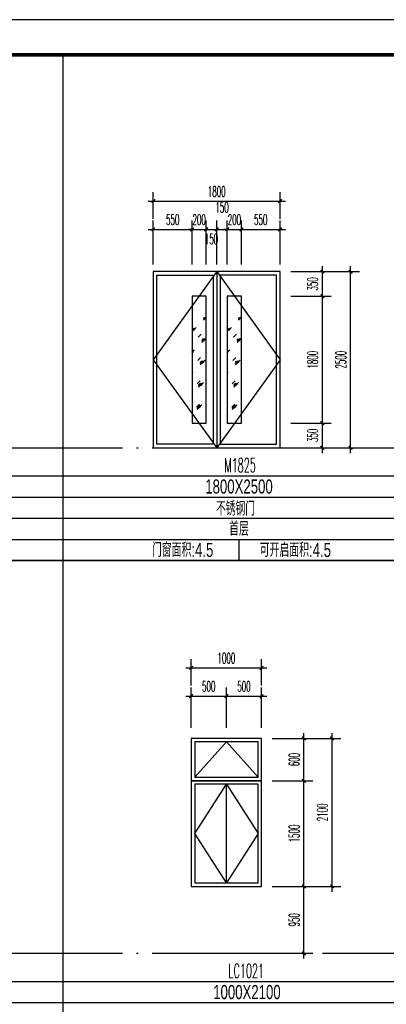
# Model space of a CAD drawing. Extents: x 1779708 to 7299578, y -1121471 to 88434.
# Tile 795 of 1056: x 6581973 to 6587177, y -1032664 to -1018690. Entities that reach past the tile are written whole.
import ezdxf
from ezdxf.enums import TextEntityAlignment as Align

# ---------------------------------------------------------------- set-up
doc = ezdxf.new("R2010")
doc.units = 0
doc.header["$LTSCALE"] = 1000
doc.header["$MEASUREMENT"] = 0
doc.linetypes.add('DOTE', pattern=[2.42, 2, -0.2, 0.02, -0.2])
doc.layers.get('0').update_dxf_attribs({"linetype": 'CONTINUOUS'})
doc.layers.get('Defpoints').update_dxf_attribs({"linetype": 'CONTINUOUS'})
for name, color, linetype in [('DOTE', 1, 'DOTE'), ('NONE', 7, 'CONTINUOUS'), ('PUB_DIM', 3, 'CONTINUOUS'), ('PUB_TAB', 7, 'CONTINUOUS'), ('PUB_TEXT', 7, 'CONTINUOUS'), ('PUB_TITLE', 4, 'CONTINUOUS'), ('WINDOW', 2, 'CONTINUOUS'), ('可见线', 6, 'CONTINUOUS'), ('立面细线', 114, 'CONTINUOUS')]:
    doc.layers.add(name, color=color, linetype=linetype)
doc.styles.add('_TCH_DIM_T3', font='SIMPLEX.shx', dxfattribs={"width": 0.494118, "bigfont": 'GBCBIG.shx'})
doc.styles.add('dim_font', font='SIMPLEX.shx', dxfattribs={"width": 0.8})
doc.styles.add('华正字体', font='huazheng.shx', dxfattribs={"width": 0.7, "bigfont": 'hztxt.shx'})
doc.dimstyles.new('_TCH_ARCH&&50', dxfattribs={"dimtxt": 148.75, "dimasz": 50, "dimexe": 125, "dimexo": 150, "dimgap": 63.125, "dimtad": 1, "dimdec": 0, "dimzin": 0, "dimdsep": 46, "dimtxsty": '_TCH_DIM_T3', "dimblk": 'ARCHTICK', "dimcen": 0.09, "dimdle": 75, "dimclrt": 7, "dimazin": 2, "dimtfac": 1, "dimtdec": 0, "dimtix": 1, "dimtmove": 2, "dimatfit": 3, "dimfxl": 250, "dimtolj": 1, "dimtzin": 0, "dimarcsym": 0})

# ---------------------------------------------------------------- blocks, each defined once
blk = doc.blocks.new('A$C3D8761CE')
at = {"layer": 'PUB_TITLE'}
blk.add_lwpolyline([(0, 0), (84100, 0), (84100, 59400), (0, 59400)], close=True, dxfattribs=at)
at = {"layer": 'PUB_TITLE', "const_width": 100}
blk.add_lwpolyline([(2500, 1000), (83100, 1000), (83100, 58400), (2500, 58400)], close=True, dxfattribs=at)
blk = doc.blocks.new('_ArchTick')
at = {"color": 0, "linetype": 'ByBlock', "const_width": 0.4}
blk.add_lwpolyline([(-0.5, -0.5), (0.5, 0.5)], dxfattribs=at)
blk = doc.blocks.new('*D3940')
at = {"layer": 'Defpoints', "color": 0, "transparency": 16777216}
for p in [(6585407, -1028890), (6586007, -1028890), (6585407, -1029490)]:
    blk.add_point(p, dxfattribs=at)
at = {"layer": 'PUB_DIM', "color": 0, "lineweight": -2, "transparency": 16777216}
for p, q in [((6585557, -1028890), (6586132, -1028890)), ((6586007, -1029565), (6586007, -1028815)), ((6585557, -1029490), (6586132, -1029490))]:
    blk.add_line(p, q, dxfattribs=at)
at = {"layer": 'PUB_DIM', "color": 0, "lineweight": -2, "transparency": 16777216, "xscale": 50, "yscale": 50, "zscale": 50}
for p, rotation in [((6586007, -1028890), 90), ((6586007, -1029490), 270)]:
    blk.add_blockref('_ArchTick', p, dxfattribs=dict(at, rotation=rotation))
at = {"layer": 'PUB_DIM', "color": 7, "transparency": 16777216, "insert": (6585869, -1029190), "char_height": 148.8, "attachment_point": 5, "rotation": 90, "style": '_TCH_DIM_T3'}
blk.add_mtext('\\A1;600', dxfattribs=at)
blk = doc.blocks.new('*D3941')
at = {"layer": 'Defpoints', "color": 0, "transparency": 16777216}
for p in [(6585407, -1029490), (6586007, -1029490), (6585407, -1030990)]:
    blk.add_point(p, dxfattribs=at)
at = {"layer": 'PUB_DIM', "color": 0, "lineweight": -2, "transparency": 16777216}
for p, q in [((6586007, -1031065), (6586007, -1029415)), ((6585557, -1029490), (6586132, -1029490)), ((6585557, -1030990), (6586132, -1030990))]:
    blk.add_line(p, q, dxfattribs=at)
at = {"layer": 'PUB_DIM', "color": 0, "lineweight": -2, "transparency": 16777216, "xscale": 50, "yscale": 50, "zscale": 50}
for p, rotation in [((6586007, -1029490), 90), ((6586007, -1030990), 270)]:
    blk.add_blockref('_ArchTick', p, dxfattribs=dict(at, rotation=rotation))
at = {"layer": 'PUB_DIM', "color": 7, "transparency": 16777216, "insert": (6585869, -1030240), "char_height": 148.8, "attachment_point": 5, "rotation": 90, "style": '_TCH_DIM_T3'}
blk.add_mtext('\\A1;1500', dxfattribs=at)
blk = doc.blocks.new('*D3942')
at = {"layer": 'Defpoints', "color": 0, "transparency": 16777216}
for p in [(6585407, -1030990), (6586007, -1030990), (6585407, -1031940)]:
    blk.add_point(p, dxfattribs=at)
at = {"layer": 'PUB_DIM', "color": 0, "lineweight": -2, "transparency": 16777216}
for p, q in [((6585557, -1030990), (6586132, -1030990)), ((6586007, -1032015), (6586007, -1030915)), ((6585557, -1031940), (6586132, -1031940))]:
    blk.add_line(p, q, dxfattribs=at)
at = {"layer": 'PUB_DIM', "color": 0, "lineweight": -2, "transparency": 16777216, "xscale": 50, "yscale": 50, "zscale": 50}
for p, rotation in [((6586007, -1030990), 90), ((6586007, -1031940), 270)]:
    blk.add_blockref('_ArchTick', p, dxfattribs=dict(at, rotation=rotation))
at = {"layer": 'PUB_DIM', "color": 7, "transparency": 16777216, "insert": (6585869, -1031465), "char_height": 148.8, "attachment_point": 5, "rotation": 90, "style": '_TCH_DIM_T3'}
blk.add_mtext('\\A1;950', dxfattribs=at)
blk = doc.blocks.new('*D3943')
at = {"layer": 'Defpoints', "color": 0, "transparency": 16777216}
for p in [(6584907, -1028290), (6584407, -1028890), (6584907, -1028890)]:
    blk.add_point(p, dxfattribs=at)
at = {"layer": 'PUB_DIM', "color": 0, "lineweight": -2, "transparency": 16777216}
for p, q in [((6584407, -1028740), (6584407, -1028165)), ((6584907, -1028740), (6584907, -1028165)), ((6584332, -1028290), (6584982, -1028290))]:
    blk.add_line(p, q, dxfattribs=at)
at = {"layer": 'PUB_DIM', "color": 0, "lineweight": -2, "transparency": 16777216, "xscale": 50, "yscale": 50, "zscale": 50, "rotation": 180}
blk.add_blockref('_ArchTick', (6584407, -1028290), dxfattribs=at)
at = {"layer": 'PUB_DIM', "color": 0, "lineweight": -2, "transparency": 16777216, "xscale": 50, "yscale": 50, "zscale": 50}
blk.add_blockref('_ArchTick', (6584907, -1028290), dxfattribs=at)
at = {"layer": 'PUB_DIM', "color": 7, "transparency": 16777216, "insert": (6584657, -1028152), "char_height": 148.8, "attachment_point": 5, "style": '_TCH_DIM_T3'}
blk.add_mtext('\\A1;500', dxfattribs=at)
blk = doc.blocks.new('*D3944')
at = {"layer": 'Defpoints', "color": 0, "transparency": 16777216}
for p in [(6585407, -1028290), (6584907, -1028890), (6585407, -1028890)]:
    blk.add_point(p, dxfattribs=at)
at = {"layer": 'PUB_DIM', "color": 0, "lineweight": -2, "transparency": 16777216}
for p, q in [((6584907, -1028740), (6584907, -1028165)), ((6585407, -1028740), (6585407, -1028165)), ((6584832, -1028290), (6585482, -1028290))]:
    blk.add_line(p, q, dxfattribs=at)
at = {"layer": 'PUB_DIM', "color": 0, "lineweight": -2, "transparency": 16777216, "xscale": 50, "yscale": 50, "zscale": 50, "rotation": 180}
blk.add_blockref('_ArchTick', (6584907, -1028290), dxfattribs=at)
at = {"layer": 'PUB_DIM', "color": 0, "lineweight": -2, "transparency": 16777216, "xscale": 50, "yscale": 50, "zscale": 50}
blk.add_blockref('_ArchTick', (6585407, -1028290), dxfattribs=at)
at = {"layer": 'PUB_DIM', "color": 7, "transparency": 16777216, "insert": (6585157, -1028152), "char_height": 148.8, "attachment_point": 5, "style": '_TCH_DIM_T3'}
blk.add_mtext('\\A1;500', dxfattribs=at)
blk = doc.blocks.new('*D3997')
at = {"layer": 'Defpoints', "color": 0, "transparency": 16777216}
for p in [(6585557, -1028890), (6586407, -1028890), (6585557, -1030990)]:
    blk.add_point(p, dxfattribs=at)
at = {"layer": 'PUB_DIM', "color": 0, "lineweight": -2, "transparency": 16777216}
for p, q in [((6585707, -1028890), (6586532, -1028890)), ((6586407, -1031065), (6586407, -1028815)), ((6585707, -1030990), (6586532, -1030990))]:
    blk.add_line(p, q, dxfattribs=at)
at = {"layer": 'PUB_DIM', "color": 0, "lineweight": -2, "transparency": 16777216, "xscale": 50, "yscale": 50, "zscale": 50}
for p, rotation in [((6586407, -1028890), 90), ((6586407, -1030990), 270)]:
    blk.add_blockref('_ArchTick', p, dxfattribs=dict(at, rotation=rotation))
at = {"layer": 'PUB_DIM', "color": 7, "transparency": 16777216, "insert": (6586269, -1029940), "char_height": 148.8, "attachment_point": 5, "rotation": 90, "style": '_TCH_DIM_T3'}
blk.add_mtext('\\A1;2100', dxfattribs=at)
blk = doc.blocks.new('*D3998')
at = {"layer": 'Defpoints', "color": 0, "transparency": 16777216}
for p in [(6585407, -1027890), (6584407, -1028290), (6585407, -1028290)]:
    blk.add_point(p, dxfattribs=at)
at = {"layer": 'PUB_DIM', "color": 0, "lineweight": -2, "transparency": 16777216}
for p, q in [((6584407, -1028140), (6584407, -1027765)), ((6585407, -1028140), (6585407, -1027765)), ((6584332, -1027890), (6585482, -1027890))]:
    blk.add_line(p, q, dxfattribs=at)
at = {"layer": 'PUB_DIM', "color": 0, "lineweight": -2, "transparency": 16777216, "xscale": 50, "yscale": 50, "zscale": 50, "rotation": 180}
blk.add_blockref('_ArchTick', (6584407, -1027890), dxfattribs=at)
at = {"layer": 'PUB_DIM', "color": 0, "lineweight": -2, "transparency": 16777216, "xscale": 50, "yscale": 50, "zscale": 50}
blk.add_blockref('_ArchTick', (6585407, -1027890), dxfattribs=at)
at = {"layer": 'PUB_DIM', "color": 7, "transparency": 16777216, "insert": (6584907, -1027752), "char_height": 148.8, "attachment_point": 5, "style": '_TCH_DIM_T3'}
blk.add_mtext('\\A1;1000', dxfattribs=at)
blk = doc.blocks.new('*D4021')
at = {"layer": 'Defpoints', "color": 0, "transparency": 16777216}
for p in [(6585670, -1021665), (6585120, -1022315), (6585670, -1022315)]:
    blk.add_point(p, dxfattribs=at)
at = {"layer": 'PUB_DIM', "color": 0, "lineweight": -2, "transparency": 16777216}
for p, q in [((6585120, -1022165), (6585120, -1021540)), ((6585670, -1022165), (6585670, -1021540)), ((6585045, -1021665), (6585745, -1021665))]:
    blk.add_line(p, q, dxfattribs=at)
at = {"layer": 'PUB_DIM', "color": 0, "lineweight": -2, "transparency": 16777216, "xscale": 50, "yscale": 50, "zscale": 50, "rotation": 180}
blk.add_blockref('_ArchTick', (6585120, -1021665), dxfattribs=at)
at = {"layer": 'PUB_DIM', "color": 0, "lineweight": -2, "transparency": 16777216, "xscale": 50, "yscale": 50, "zscale": 50}
blk.add_blockref('_ArchTick', (6585670, -1021665), dxfattribs=at)
at = {"layer": 'PUB_DIM', "color": 7, "transparency": 16777216, "insert": (6585395, -1021527), "char_height": 148.8, "attachment_point": 5, "style": '_TCH_DIM_T3'}
blk.add_mtext('\\A1;550', dxfattribs=at)
blk = doc.blocks.new('*D4022')
at = {"layer": 'Defpoints', "color": 0, "transparency": 16777216}
for p in [(6585120, -1021665), (6584920, -1022315), (6585120, -1022315)]:
    blk.add_point(p, dxfattribs=at)
at = {"layer": 'PUB_DIM', "color": 0, "lineweight": -2, "transparency": 16777216}
for p, q in [((6584920, -1022165), (6584920, -1021540)), ((6585120, -1022165), (6585120, -1021540)), ((6584920, -1021665), (6584870, -1021665)), ((6584920, -1021665), (6585120, -1021665)), ((6585120, -1021665), (6585170, -1021665))]:
    blk.add_line(p, q, dxfattribs=at)
at = {"layer": 'PUB_DIM', "color": 0, "lineweight": -2, "transparency": 16777216, "xscale": 50, "yscale": 50, "zscale": 50}
blk.add_blockref('_ArchTick', (6584920, -1021665), dxfattribs=at)
at = {"layer": 'PUB_DIM', "color": 0, "lineweight": -2, "transparency": 16777216, "xscale": 50, "yscale": 50, "zscale": 50, "rotation": 180}
blk.add_blockref('_ArchTick', (6585120, -1021665), dxfattribs=at)
at = {"layer": 'PUB_DIM', "color": 7, "transparency": 16777216, "insert": (6585020, -1021527), "char_height": 148.8, "attachment_point": 5, "style": '_TCH_DIM_T3'}
blk.add_mtext('\\A1;200', dxfattribs=at)
blk = doc.blocks.new('*D4023')
at = {"layer": 'Defpoints', "color": 0, "transparency": 16777216}
for p in [(6584920, -1021665), (6584770, -1022315), (6584920, -1022315)]:
    blk.add_point(p, dxfattribs=at)
at = {"layer": 'PUB_DIM', "color": 0, "lineweight": -2, "transparency": 16777216}
for p, q in [((6584770, -1022165), (6584770, -1021540)), ((6584920, -1022165), (6584920, -1021540)), ((6584695, -1021665), (6584995, -1021665))]:
    blk.add_line(p, q, dxfattribs=at)
at = {"layer": 'PUB_DIM', "color": 0, "lineweight": -2, "transparency": 16777216, "xscale": 50, "yscale": 50, "zscale": 50, "rotation": 180}
blk.add_blockref('_ArchTick', (6584770, -1021665), dxfattribs=at)
at = {"layer": 'PUB_DIM', "color": 0, "lineweight": -2, "transparency": 16777216, "xscale": 50, "yscale": 50, "zscale": 50}
blk.add_blockref('_ArchTick', (6584920, -1021665), dxfattribs=at)
at = {"layer": 'PUB_DIM', "color": 7, "transparency": 16777216, "insert": (6584845, -1021352), "char_height": 148.8, "attachment_point": 5, "style": '_TCH_DIM_T3'}
blk.add_mtext('\\A1;150', dxfattribs=at)
blk = doc.blocks.new('*D4024')
at = {"layer": 'Defpoints', "color": 0, "transparency": 16777216}
for p in [(6584770, -1021665), (6584620, -1022315), (6584770, -1022315)]:
    blk.add_point(p, dxfattribs=at)
at = {"layer": 'PUB_DIM', "color": 0, "lineweight": -2, "transparency": 16777216}
for p, q in [((6584620, -1022165), (6584620, -1021540)), ((6584770, -1022165), (6584770, -1021540)), ((6584545, -1021665), (6584845, -1021665))]:
    blk.add_line(p, q, dxfattribs=at)
at = {"layer": 'PUB_DIM', "color": 0, "lineweight": -2, "transparency": 16777216, "xscale": 50, "yscale": 50, "zscale": 50, "rotation": 180}
blk.add_blockref('_ArchTick', (6584620, -1021665), dxfattribs=at)
at = {"layer": 'PUB_DIM', "color": 0, "lineweight": -2, "transparency": 16777216, "xscale": 50, "yscale": 50, "zscale": 50}
blk.add_blockref('_ArchTick', (6584770, -1021665), dxfattribs=at)
at = {"layer": 'PUB_DIM', "color": 7, "transparency": 16777216, "insert": (6584695, -1021802), "char_height": 148.8, "attachment_point": 5, "style": '_TCH_DIM_T3'}
blk.add_mtext('\\A1;150', dxfattribs=at)
blk = doc.blocks.new('*D4025')
at = {"layer": 'Defpoints', "color": 0, "transparency": 16777216}
for p in [(6584620, -1021665), (6584420, -1022315), (6584620, -1022315)]:
    blk.add_point(p, dxfattribs=at)
at = {"layer": 'PUB_DIM', "color": 0, "lineweight": -2, "transparency": 16777216}
for p, q in [((6584420, -1022165), (6584420, -1021540)), ((6584620, -1022165), (6584620, -1021540)), ((6584420, -1021665), (6584370, -1021665)), ((6584420, -1021665), (6584620, -1021665)), ((6584620, -1021665), (6584670, -1021665))]:
    blk.add_line(p, q, dxfattribs=at)
at = {"layer": 'PUB_DIM', "color": 0, "lineweight": -2, "transparency": 16777216, "xscale": 50, "yscale": 50, "zscale": 50}
blk.add_blockref('_ArchTick', (6584420, -1021665), dxfattribs=at)
at = {"layer": 'PUB_DIM', "color": 0, "lineweight": -2, "transparency": 16777216, "xscale": 50, "yscale": 50, "zscale": 50, "rotation": 180}
blk.add_blockref('_ArchTick', (6584620, -1021665), dxfattribs=at)
at = {"layer": 'PUB_DIM', "color": 7, "transparency": 16777216, "insert": (6584520, -1021527), "char_height": 148.8, "attachment_point": 5, "style": '_TCH_DIM_T3'}
blk.add_mtext('\\A1;200', dxfattribs=at)
blk = doc.blocks.new('*D4026')
at = {"layer": 'Defpoints', "color": 0, "transparency": 16777216}
for p in [(6584420, -1021665), (6583870, -1022315), (6584420, -1022315)]:
    blk.add_point(p, dxfattribs=at)
at = {"layer": 'PUB_DIM', "color": 0, "lineweight": -2, "transparency": 16777216}
for p, q in [((6583870, -1022165), (6583870, -1021540)), ((6584420, -1022165), (6584420, -1021540)), ((6583795, -1021665), (6584495, -1021665))]:
    blk.add_line(p, q, dxfattribs=at)
at = {"layer": 'PUB_DIM', "color": 0, "lineweight": -2, "transparency": 16777216, "xscale": 50, "yscale": 50, "zscale": 50, "rotation": 180}
blk.add_blockref('_ArchTick', (6583870, -1021665), dxfattribs=at)
at = {"layer": 'PUB_DIM', "color": 0, "lineweight": -2, "transparency": 16777216, "xscale": 50, "yscale": 50, "zscale": 50}
blk.add_blockref('_ArchTick', (6584420, -1021665), dxfattribs=at)
at = {"layer": 'PUB_DIM', "color": 7, "transparency": 16777216, "insert": (6584145, -1021527), "char_height": 148.8, "attachment_point": 5, "style": '_TCH_DIM_T3'}
blk.add_mtext('\\A1;550', dxfattribs=at)
blk = doc.blocks.new('*D4027')
at = {"layer": 'Defpoints', "color": 0, "transparency": 16777216}
for p in [(6585670, -1024415), (6586270, -1024415), (6585670, -1024765)]:
    blk.add_point(p, dxfattribs=at)
at = {"layer": 'PUB_DIM', "color": 0, "lineweight": -2, "transparency": 16777216}
for p, q in [((6585820, -1024415), (6586395, -1024415)), ((6586270, -1024840), (6586270, -1024340)), ((6585820, -1024765), (6586395, -1024765))]:
    blk.add_line(p, q, dxfattribs=at)
at = {"layer": 'PUB_DIM', "color": 0, "lineweight": -2, "transparency": 16777216, "xscale": 50, "yscale": 50, "zscale": 50}
for p, rotation in [((6586270, -1024415), 90), ((6586270, -1024765), 270)]:
    blk.add_blockref('_ArchTick', p, dxfattribs=dict(at, rotation=rotation))
at = {"layer": 'PUB_DIM', "color": 7, "transparency": 16777216, "insert": (6586132, -1024590), "char_height": 148.8, "attachment_point": 5, "rotation": 90, "style": '_TCH_DIM_T3'}
blk.add_mtext('\\A1;350', dxfattribs=at)
blk = doc.blocks.new('*D4028')
at = {"layer": 'Defpoints', "color": 0, "transparency": 16777216}
for p in [(6585670, -1022615), (6586270, -1022615), (6585670, -1024415)]:
    blk.add_point(p, dxfattribs=at)
at = {"layer": 'PUB_DIM', "color": 0, "lineweight": -2, "transparency": 16777216}
for p, q in [((6586270, -1024490), (6586270, -1022540)), ((6585820, -1022615), (6586395, -1022615)), ((6585820, -1024415), (6586395, -1024415))]:
    blk.add_line(p, q, dxfattribs=at)
at = {"layer": 'PUB_DIM', "color": 0, "lineweight": -2, "transparency": 16777216, "xscale": 50, "yscale": 50, "zscale": 50}
for p, rotation in [((6586270, -1022615), 90), ((6586270, -1024415), 270)]:
    blk.add_blockref('_ArchTick', p, dxfattribs=dict(at, rotation=rotation))
at = {"layer": 'PUB_DIM', "color": 7, "transparency": 16777216, "insert": (6586132, -1023515), "char_height": 148.8, "attachment_point": 5, "rotation": 90, "style": '_TCH_DIM_T3'}
blk.add_mtext('\\A1;1800', dxfattribs=at)
blk = doc.blocks.new('*D4029')
at = {"layer": 'Defpoints', "color": 0, "transparency": 16777216}
for p in [(6585670, -1022265), (6586270, -1022265), (6585670, -1022615)]:
    blk.add_point(p, dxfattribs=at)
at = {"layer": 'PUB_DIM', "color": 0, "lineweight": -2, "transparency": 16777216}
for p, q in [((6586270, -1022690), (6586270, -1022190)), ((6585820, -1022265), (6586395, -1022265)), ((6585820, -1022615), (6586395, -1022615))]:
    blk.add_line(p, q, dxfattribs=at)
at = {"layer": 'PUB_DIM', "color": 0, "lineweight": -2, "transparency": 16777216, "xscale": 50, "yscale": 50, "zscale": 50}
for p, rotation in [((6586270, -1022265), 90), ((6586270, -1022615), 270)]:
    blk.add_blockref('_ArchTick', p, dxfattribs=dict(at, rotation=rotation))
at = {"layer": 'PUB_DIM', "color": 7, "transparency": 16777216, "insert": (6586132, -1022440), "char_height": 148.8, "attachment_point": 5, "rotation": 90, "style": '_TCH_DIM_T3'}
blk.add_mtext('\\A1;350', dxfattribs=at)
blk = doc.blocks.new('*D4030')
at = {"layer": 'Defpoints', "color": 0, "transparency": 16777216}
for p in [(6585670, -1021264), (6583870, -1021665), (6585670, -1021665)]:
    blk.add_point(p, dxfattribs=at)
at = {"layer": 'PUB_DIM', "color": 0, "lineweight": -2, "transparency": 16777216}
for p, q in [((6583870, -1021515), (6583870, -1021139)), ((6585670, -1021515), (6585670, -1021139)), ((6583795, -1021264), (6585745, -1021264))]:
    blk.add_line(p, q, dxfattribs=at)
at = {"layer": 'PUB_DIM', "color": 0, "lineweight": -2, "transparency": 16777216, "xscale": 50, "yscale": 50, "zscale": 50, "rotation": 180}
blk.add_blockref('_ArchTick', (6583870, -1021264), dxfattribs=at)
at = {"layer": 'PUB_DIM', "color": 0, "lineweight": -2, "transparency": 16777216, "xscale": 50, "yscale": 50, "zscale": 50}
blk.add_blockref('_ArchTick', (6585670, -1021264), dxfattribs=at)
at = {"layer": 'PUB_DIM', "color": 7, "transparency": 16777216, "insert": (6584770, -1021127), "char_height": 148.8, "attachment_point": 5, "style": '_TCH_DIM_T3'}
blk.add_mtext('\\A1;1800', dxfattribs=at)
blk = doc.blocks.new('*D4031')
at = {"layer": 'Defpoints', "color": 0, "transparency": 16777216}
for p in [(6586170, -1022265), (6586670, -1022265), (6586170, -1024765)]:
    blk.add_point(p, dxfattribs=at)
at = {"layer": 'PUB_DIM', "color": 0, "lineweight": -2, "transparency": 16777216}
for p, q in [((6586670, -1024840), (6586670, -1022190)), ((6586320, -1022265), (6586795, -1022265)), ((6586320, -1024765), (6586795, -1024765))]:
    blk.add_line(p, q, dxfattribs=at)
at = {"layer": 'PUB_DIM', "color": 0, "lineweight": -2, "transparency": 16777216, "xscale": 50, "yscale": 50, "zscale": 50}
for p, rotation in [((6586670, -1022265), 90), ((6586670, -1024765), 270)]:
    blk.add_blockref('_ArchTick', p, dxfattribs=dict(at, rotation=rotation))
at = {"layer": 'PUB_DIM', "color": 7, "transparency": 16777216, "insert": (6586532, -1023515), "char_height": 148.8, "attachment_point": 5, "rotation": 90, "style": '_TCH_DIM_T3'}
blk.add_mtext('\\A1;2500', dxfattribs=at)

msp = doc.modelspace()

# ---------------------------------------------------------------- hatches: boundary and pattern name
at = {"layer": 'WINDOW'}
h = msp.add_hatch(dxfattribs=at)
h.set_pattern_fill('玻璃1', color=114, scale=30, style=0)
h.set_pattern_definition([(45, (1418357.19, 248196.67), (-146.965073, 146.965073), [67.2, -172.8]), (45, (1418385.99, 248208.67), (-146.965073, 146.965073), [28.8, -211.2]), (45, (1418357.19, 248208.67), (-146.965073, 146.965073), [48, -192]), (45, (1418371.59, 248196.67), (161.220346, -161.220346), [60, -180]), (45, (1418357.19, 248184.67), (-146.965073, 146.965073), [96, -144]), (45, (1418357.19, 248220.67), (-146.965073, 146.965073), [24, -216])])
h.paths.add_polyline_path([(6584419.6, -1024414.7), (6584619.6, -1024414.7), (6584619.6, -1022914.7), (6584419.6, -1022914.7)])
h = msp.add_hatch(dxfattribs=at)
h.set_pattern_fill('玻璃1', color=114, scale=30, style=0)
h.set_pattern_definition([(45, (1418857.19, 248196.67), (-146.965073, 146.965073), [67.2, -172.8]), (45, (1418885.99, 248208.67), (-146.965073, 146.965073), [28.8, -211.2]), (45, (1418857.19, 248208.67), (-146.965073, 146.965073), [48, -192]), (45, (1418871.59, 248196.67), (161.220346, -161.220346), [60, -180]), (45, (1418857.19, 248184.67), (-146.965073, 146.965073), [96, -144]), (45, (1418857.19, 248220.67), (-146.965073, 146.965073), [24, -216])])
h.paths.add_polyline_path([(6584919.6, -1024414.7), (6585119.6, -1024414.7), (6585119.6, -1022914.7), (6584919.6, -1022914.7)])

# ---------------------------------------------------------------- linework, layer by layer
msp.add_line((6597973.1, -1026364.7), (6561173.1, -1026364.7))
msp.add_line((6597973.1, -1026364.7), (6561173.1, -1026364.7))
at = {"layer": 'DOTE'}
for p, q in [((6562073.1, -1024764.7), (6597973.1, -1024764.7)), ((6562073.1, -1031939.7), (6597973.1, -1031939.7))]:
    msp.add_line(p, q, dxfattribs=at)
at = {"layer": 'PUB_TAB'}
for p, q in [((6582587.4, -1019189.7), (6582587.4, -1047889.7)), ((6561173.1, -1025164.7), (6597973.1, -1025164.7)), ((6561173.1, -1025464.7), (6597973.1, -1025464.7)), ((6561173.1, -1025764.7), (6597973.1, -1025764.7)), ((6561173.1, -1026064.7), (6597973.1, -1026064.7)), ((6585086.1, -1026064.7), (6585086.1, -1026364.7)), ((6561173.1, -1026364.7), (6597973.1, -1026364.7)), ((6561173.1, -1032339.7), (6597973.1, -1032339.7)), ((6561173.1, -1032639.7), (6597973.1, -1032639.7))]:
    msp.add_line(p, q, dxfattribs=at)
at = {"layer": 'WINDOW'}
msp.add_line((6584769.6, -1022264.7), (6584769.6, -1024764.7), dxfattribs=at)
at = {"layer": 'WINDOW', "color": 114}
for points in [[(6584769.6, -1022264.7), (6583869.6, -1023514.7), (6584769.6, -1024764.7)], [(6584769.6, -1022264.7), (6585669.6, -1023514.7), (6584769.6, -1024764.7)]]:
    msp.add_lwpolyline(points, dxfattribs=at)
at = {"layer": 'WINDOW'}
for points in [[(6585669.6, -1022264.7), (6583869.6, -1022264.7), (6583869.6, -1024764.7), (6585669.6, -1024764.7)], [(6584419.6, -1024414.7), (6584619.6, -1024414.7), (6584619.6, -1022614.7), (6584419.6, -1022614.7)], [(6584919.6, -1024414.7), (6585119.6, -1024414.7), (6585119.6, -1022614.7), (6584919.6, -1022614.7)], [(6584406.9, -1029489.7), (6585406.9, -1029489.7), (6585406.9, -1028889.7), (6584406.9, -1028889.7)], [(6584406.9, -1030989.7), (6585406.9, -1030989.7), (6585406.9, -1029489.7), (6584406.9, -1029489.7)]]:
    msp.add_lwpolyline(points, close=True, dxfattribs=at)
at = {"layer": 'WINDOW', "color": 114}
for points in [[(6584719.6, -1022314.7), (6584719.6, -1024714.7), (6583919.6, -1024714.7), (6583919.6, -1022314.7)], [(6584819.6, -1022314.7), (6584819.6, -1024714.7), (6585619.6, -1024714.7), (6585619.6, -1022314.7)]]:
    msp.add_lwpolyline(points, close=True, dxfattribs=at)
at = {"layer": '立面细线'}
msp.add_line((6584906.9, -1030939.7), (6584906.9, -1029539.7), dxfattribs=at)
for points in [[(6584456.9, -1029439.7), (6585356.9, -1029439.7), (6585356.9, -1028939.7), (6584456.9, -1028939.7)], [(6584456.9, -1030939.7), (6585356.9, -1030939.7), (6585356.9, -1029539.7), (6584456.9, -1029539.7)]]:
    msp.add_lwpolyline(points, close=True, dxfattribs=at)
for points in [[(6584456.9, -1029439.7), (6584906.9, -1028939.7), (6585356.9, -1029439.7)], [(6584906.9, -1030939.7), (6584456.9, -1030239.7), (6584906.9, -1029539.7), (6585356.9, -1030239.7), (6584906.9, -1030939.7)]]:
    msp.add_lwpolyline(points, dxfattribs=at)

# ---------------------------------------------------------------- block references
at = {"layer": '可见线', "xscale": 0.5, "yscale": 0.5, "zscale": 0.5}
msp.add_blockref('A$C3D8761CE', (6559923.1, -1048389.7), dxfattribs=at)

# ---------------------------------------------------------------- texts
at = {"layer": 'NONE', "style": 'dim_font', "width": 0.5}
for s, p in [('M1825', (6584879.6, -1025113.4)), ('LC1021', (6584935.7, -1032288.4))]:
    msp.add_text(s, height=200, dxfattribs=at).set_placement(p)
at = {"layer": 'PUB_TAB', "style": '华正字体', "width": 0.7}
for s, p in [('1800X2500', (6585086.1, -1025414.7)), ('首层', (6585086.1, -1026014.7)), ('门窗面积:4.5', (6584286.1, -1026314.7)), ('可开启面积:4.5', (6585886.1, -1026314.7)), ('1000X2100', (6585198.9, -1032589.7))]:
    msp.add_text(s, height=200, dxfattribs=at).set_placement(p, align=Align.CENTER)
at = {"layer": 'PUB_TEXT', "style": '华正字体', "width": 0.6}
msp.add_text('不锈钢门', height=200, dxfattribs=at).set_placement((6585036.5, -1025727.2), align=Align.CENTER)

# ---------------------------------------------------------------- dimensions: what is measured, and where the dimension line sits
at = {"layer": 'PUB_DIM'}
for p1, p2, distance, picture, middle in [((6583869.6, -1021664.7), (6585669.6, -1021664.7), 400.4, '*D4030', (6584769.6, -1021126.7)), ((6583869.6, -1022314.7), (6584419.6, -1022314.7), 650, '*D4026', (6584144.6, -1021527.2)), ((6584419.6, -1022314.7), (6584619.6, -1022314.7), 650, '*D4025', (6584519.6, -1021527.2)), ((6584919.6, -1022314.7), (6585119.6, -1022314.7), 650, '*D4022', (6585019.6, -1021527.2)), ((6585119.6, -1022314.7), (6585669.6, -1022314.7), 650, '*D4021', (6585394.6, -1021527.2)), ((6585669.6, -1022614.7), (6585669.6, -1022264.7), -600.1, '*D4029', (6586132.2, -1022439.7)), ((6586169.7, -1024764.7), (6586169.7, -1022264.7), -500, '*D4031', (6586532.2, -1023514.7)), ((6585669.6, -1024414.7), (6585669.6, -1022614.7), -600.1, '*D4028', (6586132.2, -1023514.7)), ((6585669.6, -1024764.7), (6585669.6, -1024414.7), -600.1, '*D4027', (6586132.2, -1024589.7)), ((6584406.9, -1028289.5), (6585406.9, -1028289.5), 399.6, '*D3998', (6584906.9, -1027752.4)), ((6584406.9, -1028889.7), (6584906.9, -1028889.7), 600.1, '*D3943', (6584656.9, -1028152)), ((6584906.9, -1028889.7), (6585406.9, -1028889.7), 600.1, '*D3944', (6585156.9, -1028152)), ((6585406.9, -1029489.7), (6585406.9, -1028889.7), -599.6, '*D3940', (6585869.1, -1029189.7)), ((6585556.9, -1030989.7), (6585556.9, -1028889.7), -849.8, '*D3997', (6586269.2, -1029939.7)), ((6585406.9, -1030989.7), (6585406.9, -1029489.7), -599.6, '*D3941', (6585869.1, -1030239.7)), ((6585406.9, -1031939.7), (6585406.9, -1030989.7), -599.6, '*D3942', (6585869.1, -1031464.7))]:
    dim = msp.add_aligned_dim(p1=p1, p2=p2, distance=distance, dimstyle='_TCH_ARCH&&50', dxfattribs=at)
    dim.commit()
    dim.dimension.update_dxf_attribs({"geometry": picture, "text_midpoint": middle})
for base, p1, p2, picture, middle in [((6584919.6, -1021664.7), (6584769.6, -1022314.7), (6584919.6, -1022314.7), '*D4023', (6584844.6, -1021352.2)), ((6584769.6, -1021664.7), (6584619.6, -1022314.7), (6584769.6, -1022314.7), '*D4024', (6584694.6, -1021802.2))]:
    dim = msp.add_linear_dim(base=base, p1=p1, p2=p2, angle=0, dimstyle='_TCH_ARCH&&50', dxfattribs=at)
    dim.commit()
    dim.dimension.update_dxf_attribs({"geometry": picture, "text_midpoint": middle, "dimtype": 161})

doc.saveas('drawing.dxf')
